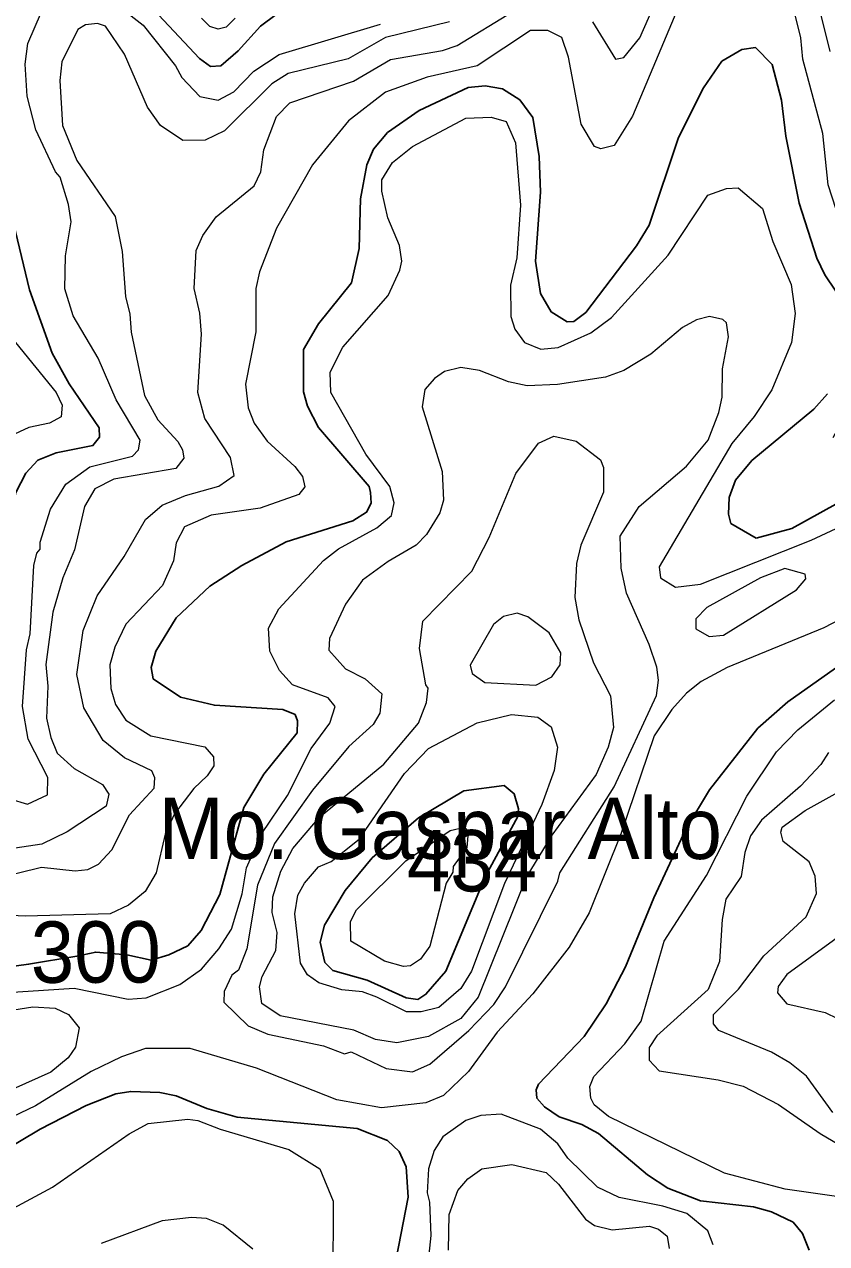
# Model space of a CAD drawing. Extents: x 673.6 to 698.9, y 7012 to 7040.1.
# Drawn here: x 696.348 to 697.394, y 7012.955 to 7014.545 of the extents above; entities that cross this region are included whole.
import ezdxf
from ezdxf.enums import TextEntityAlignment as Align

# ---------------------------------------------------------------- set-up
doc = ezdxf.new("R2010")
doc.units = 0
doc.header["$LTSCALE"] = 0.032
doc.layers.add('1', color=7, linetype='Continuous', lineweight=25)
doc.layers.add('2', color=7, linetype='Continuous', lineweight=13)
for name, color, linetype in [('21', 7, 'Continuous'), ('27', 7, 'Continuous'), ('61', 7, 'Continuous')]:
    doc.layers.add(name, color=color, linetype=linetype)

msp = doc.modelspace()

# ---------------------------------------------------------------- linework, layer by layer
at = {"layer": '1'}
for points in [[(696.6765, 7014.5582), (696.6561, 7014.5431), (696.627, 7014.5108), (696.6044, 7014.4912), (696.5909, 7014.4907), (696.5765, 7014.5008), (696.5163, 7014.5649)], [(696.3308, 7014.5461), (696.3261, 7014.4731), (696.3342, 7014.4089), (696.3261, 7014.3473), (696.3261, 7014.3189), (696.3548, 7014.199), (696.3843, 7014.1168), (696.4065, 7014.0768), (696.4457, 7014.0193), (696.4459, 7014.0071), (696.4374, 7013.996), (696.3894, 7013.9868), (696.3658, 7013.9772), (696.3501, 7013.9601), (696.3368, 7013.9348), (696.3202, 7013.8485), (696.3113, 7013.7458), (696.3113, 7013.6817)], [(696.2837, 7013.3102), (696.3536, 7013.3195), (696.4165, 7013.3302), (696.4411, 7013.3355), (696.4816, 7013.3317), (696.5136, 7013.3249), (696.5364, 7013.3319), (696.561, 7013.3436), (696.5785, 7013.3634), (696.6031, 7013.4105), (696.6343, 7013.5239), (696.6602, 7013.5676), (696.7036, 7013.6215), (696.704, 7013.6369), (696.7011, 7013.6452), (696.6851, 7013.6517), (696.5959, 7013.6574), (696.5515, 7013.668), (696.5162, 7013.6917), (696.5136, 7013.7068), (696.5193, 7013.7277), (696.546, 7013.7714), (696.5897, 7013.8125), (696.6316, 7013.8395), (696.6896, 7013.8704), (696.7764, 7013.8977), (696.7942, 7013.909), (696.8001, 7013.9209), (696.7992, 7013.9348), (696.7976, 7013.9426), (696.7314, 7014.0195), (696.7174, 7014.0475), (696.7122, 7014.0662), (696.7121, 7014.1212), (696.7314, 7014.1549), (696.7747, 7014.2084), (696.7847, 7014.2533), (696.7862, 7014.3177), (696.7946, 7014.3621), (696.8033, 7014.3827), (696.8216, 7014.4044), (696.8628, 7014.4331), (696.9266, 7014.4632), (696.9489, 7014.4652), (696.9715, 7014.4612), (696.994, 7014.4471), (697.0112, 7014.4241), (697.0194, 7014.3733), (697.0212, 7014.3268), (697.0147, 7014.2364), (697.0212, 7014.1944), (697.0351, 7014.1705), (697.0557, 7014.1573), (697.0644, 7014.158), (697.0801, 7014.1696), (697.1464, 7014.2565), (697.1629, 7014.2835), (697.201, 7014.3979), (697.2336, 7014.4628), (697.2574, 7014.4974), (697.2835, 7014.5125), (697.3013, 7014.5152), (697.3231, 7014.493), (697.3352, 7014.4467), (697.3411, 7014.3995), (697.3584, 7014.3124), (697.3816, 7014.2405), (697.392, 7014.2188), (697.4205, 7014.176)], [(697.3953, 7014.0635), (697.3775, 7014.0434), (697.2967, 7013.9766)], [(697.2967, 7013.9766), (697.2752, 7013.9508), (697.2669, 7013.9285), (697.2661, 7013.9065), (697.2693, 7013.8945), (697.3023, 7013.8754)], [(697.3023, 7013.8754), (697.3486, 7013.8877), (697.4268, 7013.931)], [(697.4058, 7013.7059), (697.3436, 7013.6618), (697.3043, 7013.6274), (697.2415, 7013.547), (697.2104, 7013.4959), (697.1687, 7013.4061), (697.132, 7013.3161), (697.1067, 7013.2677), (697.0781, 7013.2253), (697.0186, 7013.1633), (697.0155, 7013.1557), (697.0164, 7013.1448), (697.0261, 7013.1335), (697.0454, 7013.1207), (697.075, 7013.1103), (697.0965, 7013.0988), (697.1606, 7013.0447), (697.1869, 7013.0274), (697.2297, 7013.0111), (697.2989, 7013.0033), (697.3224, 7012.9966), (697.3505, 7012.983), (697.3629, 7012.9682), (697.3714, 7012.9467)], [(696.8328, 7012.9352), (696.8486, 7013.0157), (696.8461, 7013.0551), (696.8368, 7013.0751), (696.8215, 7013.0896), (696.7821, 7013.1054), (696.6255, 7013.12), (696.5861, 7013.1314), (696.5459, 7013.148), (696.5249, 7013.1522), (696.4868, 7013.1537), (696.4673, 7013.1504), (696.4287, 7013.1352), (696.3687, 7013.1044), (696.2582, 7013.0388), (696.1202, 7012.9712), (696.0795, 7012.957), (696.0018, 7012.9425)]]:
    msp.add_lwpolyline(points, dxfattribs=at)
msp.add_lwpolyline([(696.9493, 7013.4346), (696.8978, 7013.3107), (696.8716, 7013.2803), (696.8612, 7013.2737), (696.8457, 7013.2756), (696.7952, 7013.2989), (696.7504, 7013.3115), (696.7399, 7013.3219), (696.7338, 7013.3484), (696.7393, 7013.3703), (696.7662, 7013.4158), (696.8017, 7013.4584), (696.8619, 7013.5105), (696.9213, 7013.5457), (696.9738, 7013.5525), (696.9868, 7013.542), (696.9923, 7013.5222), (696.9913, 7013.5121)], close=True, dxfattribs=at)
at = {"layer": '2'}
for points in [[(697.2184, 7014.6102), (697.1412, 7014.4259), (697.117, 7014.3875), (697.0996, 7014.3832), (697.0915, 7014.3863), (697.0742, 7014.4152), (697.0574, 7014.5027), (697.049, 7014.5284), (697.0308, 7014.5375), (697.0081, 7014.5375), (696.9387, 7014.4914), (696.8733, 7014.4767), (696.819, 7014.457), (696.7708, 7014.4195), (696.7239, 7014.3623), (696.6768, 7014.2796), (696.6545, 7014.2229), (696.6498, 7014.201), (696.6497, 7014.1444), (696.6366, 7014.0762), (696.6398, 7014.0453), (696.6475, 7014.0255), (696.6645, 7014.0017), (696.7008, 7013.9686), (696.7106, 7013.9556), (696.7138, 7013.9421), (696.7058, 7013.9322), (696.6557, 7013.9143), (696.5918, 7013.9051), (696.557, 7013.8899), (696.5458, 7013.8692), (696.5423, 7013.8456), (696.5282, 7013.8135), (696.4804, 7013.7631), (696.466, 7013.7329), (696.4593, 7013.71), (696.4606, 7013.6791), (696.467, 7013.6582), (696.4805, 7013.6378), (696.5131, 7013.6174), (696.5832, 7013.603), (696.5945, 7013.59), (696.5953, 7013.5784), (696.5866, 7013.5652), (696.569, 7013.5487), (696.5436, 7013.5158), (696.5317, 7013.4892), (696.52, 7013.4387), (696.5054, 7013.4145), (696.484, 7013.3964), (696.4598, 7013.3855), (696.3493, 7013.3822), (696.2907, 7013.385)], [(697.0888, 7014.5487), (697.1187, 7014.5), (697.1296, 7014.5023), (697.1504, 7014.5281), (697.1861, 7014.6093)], [(697.3763, 7014.5998), (697.3984, 7014.51)], [(696.4542, 7014.5827), (696.5029, 7014.5446), (696.545, 7014.4913), (696.5533, 7014.4761), (696.5768, 7014.4513), (696.6007, 7014.4465), (696.6213, 7014.4574), (696.6472, 7014.4846), (696.6801, 7014.5063), (696.8125, 7014.5458)], [(697.4026, 7014.0064), (697.421, 7014.0402), (697.4488, 7014.0752), (697.5057, 7014.1355), (697.5213, 7014.1589), (697.5306, 7014.1888), (697.529, 7014.2125), (697.5212, 7014.2259), (697.5055, 7014.2413), (697.4745, 7014.26), (697.4322, 7014.2763), (697.4065, 7014.304), (697.3961, 7014.3363), (697.3892, 7014.4031), (697.3631, 7014.5001), (697.3604, 7014.528), (697.3492, 7014.5734)], [(696.329, 7013.5352), (696.352, 7013.5285), (696.3782, 7013.5407), (696.3786, 7013.5632), (696.3529, 7013.6129), (696.3458, 7013.6559), (696.3507, 7013.7296), (696.3556, 7013.7504), (696.3606, 7013.8395), (696.3645, 7013.8556), (696.3687, 7013.8609), (696.3688, 7013.8702), (696.3821, 7013.9133), (696.4023, 7013.9457), (696.4334, 7013.9684), (696.489, 7013.9823), (696.4968, 7013.9903), (696.4992, 7014.003), (696.4676, 7014.0557), (696.4443, 7014.1102), (696.4118, 7014.1654), (696.4008, 7014.2003), (696.4017, 7014.2437), (696.4089, 7014.2877), (696.4057, 7014.3107), (696.3948, 7014.3462), (696.3886, 7014.3533), (696.3629, 7014.4081), (696.3516, 7014.4518), (696.349, 7014.4936), (696.3527, 7014.5207), (696.3703, 7014.562)], [(696.6167, 7013.9807), (696.5832, 7014.0313), (696.5743, 7014.0655), (696.579, 7014.1414), (696.5767, 7014.1687), (696.5693, 7014.201), (696.572, 7014.2506), (696.5809, 7014.2701), (696.5983, 7014.2946), (696.6475, 7014.3349), (696.6563, 7014.353), (696.6601, 7014.3817), (696.6768, 7014.4255), (696.6944, 7014.4431), (696.7774, 7014.4715), (696.8253, 7014.4996), (696.8934, 7014.5113), (696.9126, 7014.5178), (696.985, 7014.5622)], [(696.6229, 7014.5534), (696.611, 7014.542), (696.6006, 7014.539), (696.5901, 7014.5427), (696.579, 7014.5535)], [(696.9023, 7014.5487), (696.819, 7014.5285), (696.7703, 7014.5004), (696.692, 7014.4813), (696.6706, 7014.468), (696.6091, 7014.4068), (696.5837, 7014.3945), (696.5545, 7014.3938), (696.5254, 7014.4137), (696.5084, 7014.4373), (696.4787, 7014.5067), (696.454, 7014.5432), (696.4434, 7014.5466), (696.4277, 7014.5447), (696.4176, 7014.5386), (696.3967, 7014.4964), (696.3943, 7014.4721), (696.3977, 7014.4136), (696.4166, 7014.368), (696.4663, 7014.2947), (696.4754, 7014.2491), (696.4797, 7014.1905), (696.4855, 7014.1674), (696.4872, 7014.144), (696.5047, 7014.0614), (696.5219, 7014.0298), (696.548, 7014.0014), (696.5543, 7013.9904), (696.556, 7013.9795), (696.5454, 7013.9663)], [(696.2993, 7013.281), (696.4131, 7013.2885), (696.4834, 7013.2738), (696.507, 7013.2758), (696.5506, 7013.2932), (696.5791, 7013.3132), (696.6016, 7013.3396), (696.6183, 7013.3654), (696.632, 7013.4113), (696.6377, 7013.4453), (696.6577, 7013.4899), (696.6913, 7013.5398), (696.7222, 7013.601), (696.7465, 7013.6342), (696.7531, 7013.6557), (696.7442, 7013.6672), (696.6976, 7013.6841), (696.6807, 7013.7028), (696.6682, 7013.7277), (696.6664, 7013.7578), (696.6797, 7013.7833), (696.7382, 7013.8462), (696.7575, 7013.8612), (696.8077, 7013.8888), (696.8269, 7013.9048), (696.8304, 7013.9215), (696.8247, 7013.9426), (696.7932, 7013.9847), (696.7477, 7014.0655), (696.7467, 7014.0916), (696.7632, 7014.1245), (696.8223, 7014.1919), (696.8378, 7014.225), (696.8403, 7014.2368), (696.8371, 7014.2569), (696.8219, 7014.2931), (696.8142, 7014.3281), (696.8142, 7014.3426), (696.8279, 7014.3652), (696.8541, 7014.3863), (696.9235, 7014.423), (696.9568, 7014.4243), (696.9763, 7014.4188), (696.9884, 7014.391), (696.9949, 7014.3095), (696.9901, 7014.2409), (696.9818, 7014.2055), (696.9826, 7014.1646)], [(697.0866, 7014.143), (697.1135, 7014.1631), (697.1875, 7014.2444), (697.2393, 7014.3225), (697.2636, 7014.3314), (697.2789, 7014.3321), (697.3105, 7014.3055), (697.3239, 7014.2624), (697.348, 7014.2063), (697.3533, 7014.1682), (697.3482, 7014.1303), (697.3226, 7014.0687), (697.2997, 7014.0341), (697.2706, 7013.9986), (697.1758, 7013.8381), (697.1775, 7013.8235), (697.197, 7013.8112), (697.2296, 7013.8152), (697.3742, 7013.8726), (697.4597, 7013.9129)], [(696.9826, 7014.1646), (696.9878, 7014.1477), (697.0004, 7014.1304), (697.0216, 7014.1218), (697.0439, 7014.1242), (697.0866, 7014.143)], [(696.3366, 7014.1303), (696.3894, 7014.0655), (696.3975, 7014.0487), (696.3961, 7014.0334), (696.3809, 7014.0251), (696.3539, 7014.0198), (696.3294, 7014.0083)], [(696.5059, 7013.8997), (696.5276, 7013.9184), (696.5583, 7013.931), (696.6016, 7013.9433), (696.6218, 7013.9569), (696.6167, 7013.9807)], [(696.5454, 7013.9663), (696.4645, 7013.9521), (696.44, 7013.9398), (696.4265, 7013.9166), (696.4135, 7013.86), (696.3981, 7013.8236)], [(696.3099, 7013.4315), (696.3704, 7013.4462), (696.4142, 7013.4414), (696.4306, 7013.4432), (696.4449, 7013.4499), (696.462, 7013.4686), (696.4853, 7013.5146), (696.5174, 7013.5494), (696.5183, 7013.5625), (696.5142, 7013.5717), (696.4784, 7013.5889), (696.451, 7013.6114), (696.4257, 7013.654), (696.4164, 7013.6975), (696.4247, 7013.7549), (696.4431, 7013.8002), (696.4783, 7013.8514), (696.5059, 7013.8997)], [(696.3981, 7013.8236), (696.3852, 7013.7786), (696.3762, 7013.7105), (696.3787, 7013.6823), (696.377, 7013.6403), (696.3824, 7013.6153), (696.3906, 7013.5949), (696.413, 7013.5748), (696.4498, 7013.5541), (696.4582, 7013.5415), (696.4545, 7013.5257), (696.404, 7013.4922), (696.3707, 7013.476), (696.3037, 7013.4662)], [(697.4911, 7013.8107), (697.3907, 7013.7584), (697.2644, 7013.7067), (697.2306, 7013.6882), (697.2113, 7013.6732), (697.1924, 7013.6519), (697.1693, 7013.6176), (697.1263, 7013.4903), (697.0844, 7013.3868), (697.0586, 7013.3418), (697.0111, 7013.2808), (696.9646, 7013.231), (696.927, 7013.1795), (696.8946, 7013.1484), (696.8716, 7013.1389), (696.8138, 7013.1324), (696.7554, 7013.1426), (696.6506, 7013.1839)], [(697.4466, 7013.0108), (697.3401, 7013.026), (697.2611, 7013.047), (697.1097, 7013.121), (697.0909, 7013.1363), (697.0867, 7013.1449), (697.0854, 7013.16), (697.0904, 7013.1729), (697.131, 7013.2159), (697.1525, 7013.2454), (697.1824, 7013.3496), (697.2375, 7013.4352), (697.2901, 7013.5386), (697.329, 7013.5964), (697.3566, 7013.6253), (697.4045, 7013.6645)], [(697.3967, 7013.5958), (697.3866, 7013.58), (697.36, 7013.5517), (697.3091, 7013.5073), (697.2948, 7013.4871), (697.2876, 7013.4651), (697.2828, 7013.4338), (697.2628, 7013.4046), (697.2579, 7013.3779), (697.2546, 7013.323), (697.2397, 7013.2867), (697.1728, 7013.2262), (697.1626, 7013.2108), (697.1628, 7013.1946)], [(697.4023, 7013.1261), (697.3679, 7013.1734), (697.346, 7013.1911), (697.3225, 7013.2048), (697.2536, 7013.2331), (697.2466, 7013.2418), (697.2465, 7013.2541), (697.2792, 7013.2869), (697.3124, 7013.3307), (697.3675, 7013.3812), (697.3811, 7013.4118), (697.3792, 7013.4343), (697.3715, 7013.4531), (697.3375, 7013.4795), (697.3344, 7013.4919), (697.336, 7013.4985), (697.3664, 7013.5201), (697.4211, 7013.5507)], [(697.4334, 7013.3728), (697.3423, 7013.3063), (697.3312, 7013.2904), (697.3303, 7013.2822), (697.3423, 7013.2677), (697.3921, 7013.2568), (697.4084, 7013.2488)], [(696.301, 7013.2547), (696.3589, 7013.2638), (696.3881, 7013.2622), (696.4055, 7013.254), (696.4196, 7013.2366), (696.4147, 7013.2113), (696.4051, 7013.1975), (696.3827, 7013.1787), (696.1965, 7013.0955)], [(696.6506, 7013.1839), (696.5643, 7013.2096), (696.5062, 7013.2096), (696.4745, 7013.1986), (696.4352, 7013.1796), (696.3625, 7013.135), (696.254, 7013.0832)], [(697.1628, 7013.1946), (697.1758, 7013.1805), (697.2526, 7013.1686), (697.2855, 7013.1604), (697.3315, 7013.1366), (697.3857, 7013.0988)], [(697.2463, 7012.9537), (697.2393, 7012.9719), (697.2119, 7012.9943), (697.1806, 7013.0041), (697.1236, 7013.0152), (697.0954, 7013.0287), (697.0568, 7013.0667), (697.0437, 7013.0853), (697.0209, 7013.1046), (696.9699, 7013.1241), (696.9432, 7013.1223), (696.9239, 7013.1157), (696.8939, 7013.0946), (696.8823, 7013.0766), (696.8751, 7013.0526), (696.8733, 7013.0214), (696.8765, 7013.0094), (696.8782, 7012.9656), (696.8733, 7012.9204)], [(696.2145, 7012.9464), (696.278, 7012.9712), (696.3849, 7013.0287), (696.4845, 7013.0984), (696.5093, 7013.1118), (696.5614, 7013.1175), (696.5741, 7013.1159), (696.6035, 7013.1042), (696.6929, 7013.078), (696.7333, 7013.0528), (696.7509, 7013.0104), (696.7501, 7012.9063)], [(697.3857, 7013.0988), (697.4981, 7013.0327)], [(696.9012, 7012.9466), (696.9019, 7012.9932), (696.9134, 7013.0244), (696.9262, 7013.0398), (696.9446, 7013.0526), (696.9838, 7013.0585), (697.0285, 7013.0477), (697.0445, 7013.0327), (697.0797, 7012.9869), (697.0913, 7012.9789), (697.1146, 7012.973), (697.1632, 7012.9777), (697.1751, 7012.974), (697.1862, 7012.9647), (697.1888, 7012.9487)], [(696.6459, 7012.9481), (696.6073, 7012.9793), (696.5856, 7012.9877), (696.5659, 7012.9893), (696.5278, 7012.9848), (696.4484, 7012.9551)]]:
    msp.add_lwpolyline(points, dxfattribs=at)
for points in [[(696.7653, 7013.2025), (696.7741, 7013.2053), (696.82, 7013.1836), (696.854, 7013.1793), (696.8768, 7013.1894), (696.9278, 7013.2329), (696.9602, 7013.2669), (696.9753, 7013.2901), (697.0435, 7013.428), (697.0461, 7013.4386), (697.117, 7013.5508), (697.1724, 7013.6702), (697.1748, 7013.6899), (697.1726, 7013.707), (697.1628, 7013.7365), (697.1331, 7013.8037), (697.1264, 7013.8362), (697.1248, 7013.8778), (697.1496, 7013.9166), (697.2113, 7013.9692), (697.2399, 7014.0031), (697.2536, 7014.0393), (697.2578, 7014.0594), (697.2585, 7014.096), (697.2662, 7014.1378), (697.2638, 7014.1562), (697.2588, 7014.1607), (697.2414, 7014.1644), (697.2247, 7014.1602), (697.2064, 7014.1499), (697.1651, 7014.1153), (697.1299, 7014.094), (697.1057, 7014.0854), (697.0431, 7014.0756), (697.0037, 7014.0742), (696.9794, 7014.0793), (696.9417, 7014.094), (696.917, 7014.0979), (696.8958, 7014.0926), (696.8829, 7014.0837), (696.8703, 7014.069), (696.8668, 7014.0465), (696.893, 7013.9623), (696.8946, 7013.9249), (696.8898, 7013.9085), (696.8724, 7013.8801), (696.8589, 7013.8662), (696.8224, 7013.8448), (696.7889, 7013.8205), (696.7666, 7013.7892), (696.7458, 7013.7443), (696.7452, 7013.7293), (696.7668, 7013.705), (696.7925, 7013.6919), (696.814, 7013.6721), (696.8115, 7013.6469), (696.8028, 7013.6321), (696.7711, 7013.6037), (696.7239, 7013.5468), (696.6743, 7013.4771), (696.652, 7013.4225), (696.6383, 7013.3398), (696.6274, 7013.3117), (696.6185, 7013.3054), (696.6086, 7013.2841), (696.6082, 7013.2701), (696.6399, 7013.2391), (696.6653, 7013.2283), (696.7382, 7013.213)], [(696.9396, 7013.2767), (696.9172, 7013.2487), (696.8749, 7013.2253), (696.8336, 7013.2172), (696.806, 7013.2212), (696.7777, 7013.2335), (696.6818, 7013.2521), (696.6577, 7013.2682), (696.6548, 7013.2901), (696.6582, 7013.3036), (696.676, 7013.3374), (696.6776, 7013.3608), (696.6712, 7013.3872), (696.672, 7013.4073), (696.6825, 7013.441), (696.6981, 7013.4706), (696.733, 7013.5114), (696.8168, 7013.5805), (696.8619, 7013.6338), (696.8722, 7013.6608), (696.8748, 7013.6795), (696.8717, 7013.6841), (696.8635, 7013.7314), (696.8678, 7013.7669), (696.9314, 7013.8322), (696.9542, 7013.876), (696.9888, 7013.9597), (697.0185, 7013.999), (697.0384, 7014.0082), (697.0677, 7014.0018), (697.0995, 7013.9776), (697.1034, 7013.9676), (697.1031, 7013.9353), (697.0736, 7013.8663), (697.0679, 7013.8424), (697.0657, 7013.7977), (697.0709, 7013.7687), (697.0902, 7013.7125), (697.1124, 7013.6696), (697.1164, 7013.6284), (697.1091, 7013.6027), (697.0936, 7013.5669), (697.036, 7013.4877), (697.0031, 7013.4344)], [(697.355, 7013.8078), (697.367, 7013.8222), (697.3661, 7013.8283), (697.3398, 7013.8356), (697.3079, 7013.8237), (697.2381, 7013.7848), (697.2236, 7013.7699), (697.2235, 7013.757), (697.2411, 7013.7472), (697.2595, 7013.7487)], [(697.036, 7013.6943), (697.0467, 7013.7099), (697.0475, 7013.7256), (697.0325, 7013.752), (697.0046, 7013.7726), (696.9907, 7013.7773), (696.9728, 7013.7729), (696.9599, 7013.7628), (696.9292, 7013.7097), (696.9321, 7013.6988), (696.9484, 7013.6871), (697.015, 7013.6836)], [(696.9743, 7013.4247), (696.931, 7013.3103), (696.9171, 7013.288), (696.8884, 7013.2633), (696.8655, 7013.2573), (696.8465, 7013.2575), (696.8075, 7013.2768), (696.7889, 7013.2835), (696.7619, 7013.286), (696.732, 7013.2951), (696.7173, 7013.3057), (696.7083, 7013.3211), (696.7009, 7013.3853), (696.7048, 7013.4098), (696.7133, 7013.4252), (696.7317, 7013.4467), (696.7481, 7013.4535), (696.7848, 7013.4827), (696.8436, 7013.5683), (696.8751, 7013.6009), (696.9387, 7013.6343), (696.9831, 7013.6451), (697.0178, 7013.642), (697.0351, 7013.6294), (697.0432, 7013.6028), (697.039, 7013.5721), (697.0227, 7013.5281)], [(696.8769, 7013.3433), (696.8648, 7013.3261), (696.8515, 7013.3173), (696.8423, 7013.3168), (696.8178, 7013.3237), (696.7739, 7013.3496), (696.7731, 7013.3752), (696.7813, 7013.3904), (696.8456, 7013.4544), (696.9033, 7013.4941), (696.9221, 7013.4983), (696.9266, 7013.4921), (696.9252, 7013.4717), (696.9073, 7013.4472), (696.9069, 7013.4398), (696.898, 7013.4253)]]:
    msp.add_lwpolyline(points, close=True, dxfattribs=at)

# ---------------------------------------------------------------- texts
at = {"layer": '21', "width": 0.95}
msp.add_text('434', height=0.08, dxfattribs=at).set_placement((696.8468, 7013.4146))
at = {"layer": '27', "width": 0.95}
msp.add_text('Mo. Gaspar Alto', height=0.08, dxfattribs=at).set_placement((696.8904, 7013.4568), align=Align.CENTER)
at = {"layer": '61', "width": 0.95}
msp.add_text('300', height=0.08, rotation=0.185, dxfattribs=at).set_placement((696.4413, 7013.2955), align=Align.CENTER)

doc.saveas('drawing.dxf')
